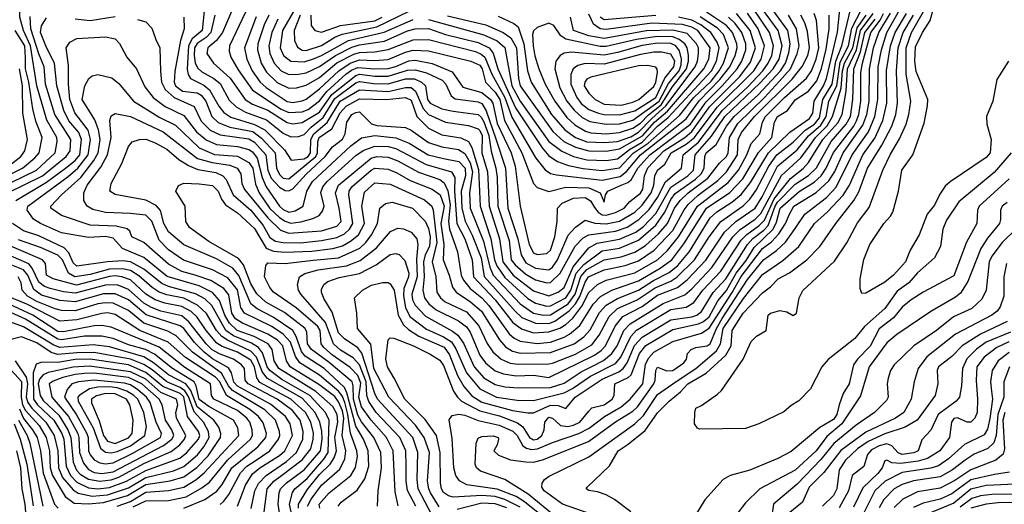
# Model space of a CAD drawing. Extents: x 501367 to 657802, y 482273 to 547541.
# Tile 621 of 656: x 600165 to 605320, y 536504 to 539042. Entities that reach past the tile are written whole.
import ezdxf

# ---------------------------------------------------------------- set-up
doc = ezdxf.new("R2010")
doc.units = 0

msp = doc.modelspace()

# ---------------------------------------------------------------- linework, layer by layer
at = {"layer": '0CON20XD'}
for points in [[(600055, 538158.5), (600254, 538255), (600350.8, 538345), (600361.3, 538405), (600359.2, 538425), (600306.7, 538516.7), (600254.5, 538695), (600222.2, 538905), (600185.3, 538985), (600165.4, 539055), (600167.9, 539185), (600156.7, 539286.7)], [(601312.6, 539175), (601227.3, 538975), (601196.5, 538933.5), (601150.7, 538895), (601144.6, 538865), (601180.6, 538815), (601266.5, 538736.5), (601346.1, 538625), (601385, 538599.8), (601465, 538568.3), (601565, 538503.3), (601595, 538497.6), (601645, 538503.4), (601735, 538558), (601799.7, 538650.3), (601925, 538750.7), (601945, 538756.4), (602025, 538746), (602095, 538746.5), (602195, 538777.2), (602235, 538780.1), (602295, 538763.6), (602376.8, 538725), (602396.7, 538705), (602424, 538644), (602445, 538627.6), (602565, 538611.4), (602585, 538602.4), (602607.9, 538565), (602658, 538418), (602708.6, 538265), (602721.2, 538055), (602773.8, 537895), (602790, 537810), (602815, 537769.7), (602865, 537740.6), (602935, 537732.8), (602954.3, 537745.7), (602981.7, 537785), (603036.1, 537913.9), (603075, 537955.9), (603125, 537992.9), (603176.2, 537976.2), (603235, 537973.5), (603305, 537987.9), (603386, 538034), (603425, 538071.2), (603471.4, 538135), (603484.9, 538175), (603491.2, 538225), (603505, 538253.4), (603543.6, 538286.4), (603576.7, 538345), (603655, 538389.6), (603699, 538425), (603816.6, 538583.4), (604009.4, 538775), (604047.3, 538835), (604064.7, 538904.7), (604031.4, 538995), (603975.4, 539075.4)], [(601024.6, 539055), (601025.9, 538995), (601007.7, 538932.3), (600978.4, 538771.6), (600974.5, 538715), (600981.5, 538695), (601018.5, 538668.5), (601095, 538659), (601115, 538647.3), (601140.1, 538615), (601171, 538535), (601203.8, 538503.8), (601265, 538479), (601385.8, 538455.8), (601432, 538422), (601503, 538345), (601509.1, 538265), (601525, 538231), (601545, 538213.1), (601575, 538209.4), (601715.1, 538325), (601725.3, 538345), (601726.8, 538405), (601732.9, 538425), (601799.2, 538470.8), (601844, 538555), (601875, 538590), (601945, 538627.8), (602085.5, 538624.5), (602185, 538635.4), (602215, 538620.8), (602243.8, 538535), (602305, 538473.6), (602375, 538439), (602475, 538423.4), (602514.9, 538404.9), (602532.9, 538372.9), (602568.2, 538258.2), (602575.4, 538065), (602632.4, 537895), (602650.4, 537785), (602662.6, 537752.7), (602705, 537692.6), (602825, 537582.7), (602865, 537556.9), (602925, 537541.8), (602945, 537542.9), (603025, 537586.1), (603050.9, 537625), (603079.5, 537715), (603119.1, 537760.9), (603215, 537831), (603305, 537845.6), (603405, 537887.7), (603495, 537965.8), (603542.7, 538035), (603575, 538100.5), (603597.7, 538132.3), (603703.1, 538206.9), (603732.2, 538235), (603749.5, 538265), (603751.9, 538325), (603760.1, 538345), (603810.8, 538389.1), (603865.6, 538485), (603905.5, 538534.5), (604030.6, 538649.4), (604148.3, 538775), (604174.5, 538815), (604192.3, 538867.7), (604198.4, 538915), (604186.1, 538985), (604065, 539154.8)], [(601132.5, 539105), (601119.9, 538985), (601069, 538941), (601048.5, 538905), (601043, 538783), (601048.1, 538755), (601060, 538735), (601129.5, 538699.5), (601159.6, 538675), (601208.8, 538588.8), (601235, 538555.7), (601271.5, 538531.5), (601395, 538493.4), (601449.2, 538465), (601551, 538361), (601586, 538306), (601655, 538313.9), (601675, 538326.5), (601687, 538345), (601689.5, 538415), (601705.4, 538444.6), (601775.9, 538504.1), (601842.8, 538615), (601945, 538675.4), (602095, 538666.3), (602185, 538686.9), (602215, 538686.3), (602237.8, 538667.8), (602277.1, 538577.1), (602305, 538544.8), (602395, 538506.2), (602515, 538488.8), (602565, 538471), (602575, 538462.2), (602586.8, 538435), (602584.9, 538344.9), (602614.6, 538245), (602622.4, 538065), (602677.7, 537895), (602695.1, 537775), (602749, 537705), (602855, 537621.7), (602935, 537595.5), (602985.3, 537615), (603015, 537640.5), (603062.2, 537747.8), (603145, 537847.8), (603188.9, 537871.1), (603305, 537892.8), (603390.6, 537929.4), (603430.5, 537959.5), (603495, 538027), (603575, 538165.7), (603663.4, 538225), (603693, 538255), (603701.3, 538335), (603787.8, 538432.2), (603857.3, 538535), (604040.7, 538709.3), (604110.1, 538785), (604140.8, 538835), (604157.2, 538905), (604135.9, 538985), (604004.9, 539165)], [(601643.9, 539166.1), (601541.3, 538985), (601528.5, 538895), (601546.6, 538855), (601585, 538825.2), (601655, 538820.6), (601702.8, 538837.2), (601745, 538853.9), (601887, 538933), (602072.9, 538977.1), (602225, 539042.4)], [(605341.2, 538825), (605280.5, 538729.5), (605259.7, 538615), (605226.5, 538535), (605227.8, 538495), (605251.1, 538415), (605246, 538345), (605225, 538321.2), (605036.7, 538193.3), (605010.4, 538169.6), (604981.7, 538128.3), (604955, 538070.8), (604915.7, 538024.3), (604874.7, 537915.3), (604826.4, 537835), (604802, 537775), (604740.5, 537705), (604695, 537668.5), (604595, 537610), (604575, 537608.8), (604565.8, 537635), (604565.7, 537685), (604585, 537786.2), (604616.7, 537865), (604688.5, 537975), (604725, 538012.9), (604737.3, 538035), (604766.5, 538143.5), (604783.2, 538255), (604841.2, 538335), (604899.9, 538500.1), (604918.7, 538591.3), (604919.7, 538625), (604859.4, 538770.6), (604851.2, 538825), (604855, 538900), (604891.6, 538975), (604932.7, 539037.3), (604958.4, 539131.6)], [(601672.4, 536495), (601691.1, 536531.1), (601745, 536605.5), (601841.7, 536688.3), (601867.1, 536742.8), (601872.6, 536785), (601853.7, 536865), (601862.6, 536955), (601855, 536993.9), (601835, 537041.2), (601815, 537068.5), (601731.2, 537131.2), (601581.6, 537225), (601561.7, 537255), (601543.5, 537333.5), (601515, 537363.2), (601465, 537395.8), (601332.5, 537452.5), (601295, 537475.4), (601275.6, 537505), (601260.5, 537600.5), (601234.7, 537634.7), (601165.9, 537675.9), (601083.8, 537703.8), (601014, 537724), (600945, 537762), (600815, 537876.2), (600752, 537905), (600742.5, 537935), (600727.3, 537947.3), (600670.2, 537960.2), (600535, 537965.5), (600385, 538017.4), (600327.7, 538055), (600328.5, 538065), (600385, 538125.3), (600485, 538216.6), (600554.1, 538305), (600575.6, 538345), (600586.7, 538415), (600578.6, 538465), (600558, 538518), (600493.3, 538625), (600505.9, 538695), (600526.7, 538733.3), (600545, 538747.9), (600575, 538754.6), (600647.3, 538737.3), (600685, 538707.1), (600762, 538615), (600899.8, 538529.8), (600980.3, 538490.3), (601105, 538371.2), (601185, 538335.9), (601305, 538328.1), (601364.7, 538294.7), (601385.9, 538265), (601400.6, 538180.6), (601418.5, 538135), (601475, 538053.9), (601525, 538006.5), (601555, 537986.5), (601585, 537976.6), (601636.5, 537983.5), (601699.8, 538000.2), (601733.3, 538016.7), (601751.4, 538038.6), (601759.3, 538065), (601742.5, 538137.5), (601753, 538167), (601774.8, 538195), (601925, 538330.6), (601963.2, 538356.8), (602025, 538379.9), (602095, 538377.5), (602135, 538367.1), (602293.5, 538283.5), (602426.1, 538246.1), (602442.7, 538215), (602441.7, 538145), (602454, 537975), (602495.6, 537895), (602534, 537785), (602541.8, 537695), (602654.9, 537574.9), (602746.9, 537456.9), (602793, 537423), (602855, 537403), (602935, 537406.9), (602992.7, 537427.3), (603025, 537445.8), (603060.7, 537479.3), (603108.4, 537541.6), (603145.7, 537614.3), (603189.7, 537655), (603235, 537678.1), (603385, 537717.1), (603504.4, 537785), (603556.5, 537833.5), (603614.9, 537905), (603713.2, 538065), (603875, 538189.2), (603928.3, 538255), (603971.9, 538335), (603995.4, 538394.6), (604039.7, 538445), (604053.9, 538505), (604070.6, 538535), (604169.7, 538635), (604283.9, 538736.1), (604310.4, 538775), (604334.6, 538835.5), (604348.2, 538895), (604337.1, 539037.1), (604324.8, 539075)], [(602037.9, 536495), (602042, 536575), (602059.3, 536695), (602055.9, 536775), (602019.1, 536855), (601955, 536935.5), (601935, 536971.2), (601912.2, 537055), (601911, 537125), (601905.4, 537145), (601785, 537247.6), (601692.9, 537315), (601672.6, 537345), (601669.3, 537405), (601660.6, 537425), (601551.5, 537508.5), (601453.2, 537563.2), (601407.1, 537607.1), (601375, 537659.1), (601337.7, 537757.7), (601311.7, 537791.7), (601155, 537880.3), (601054.5, 537954.5), (601034.7, 537985), (601032.3, 538065), (600983.3, 538145), (600996.2, 538173.8), (601024.7, 538185.3), (601105, 538182.9), (601175, 538173.1), (601204.7, 538145), (601222.3, 538102.3), (601242.5, 538072.5), (601305, 538030.8), (601395, 537948.8), (601455, 537845.2), (601495, 537830.7), (601554.2, 537824.2), (601695, 537829.8), (601805, 537843.5), (601855, 537858.6), (601898.1, 537881.9), (601938.9, 537915), (601970.8, 537975), (601957.1, 538065), (601970.9, 538139.1), (602025, 538187.4), (602105, 538181.5), (602285, 538099.4), (602323.2, 538065), (602330.3, 538045), (602348.5, 537875), (602324.9, 537775), (602343.6, 537695), (602349.1, 537615), (602369, 537585), (602392.8, 537565), (602505, 537512.1), (602569.1, 537439.1), (602613.1, 537346.9), (602642.4, 537302.4), (602686, 537265), (602733.9, 537243.9), (602775, 537238.1), (602935, 537239.4), (602955, 537244.2), (603075, 537291.1), (603160.2, 537339.8), (603199.7, 537390.3), (603251.7, 537488.3), (603295, 537530.3), (603397.5, 537575), (603491.9, 537638.1), (603575, 537672.9), (603606, 537694), (603697.6, 537785), (603774.3, 537905), (603836.3, 537985), (603952.8, 538067.2), (603988, 538102), (604021.2, 538148.8), (604086.5, 538275), (604128.8, 538335), (604215, 538399.9), (604277.2, 538462.8), (604325.6, 538495), (604351.8, 538528.2), (604369.6, 538625), (604418.4, 538705), (604437.8, 538825), (604470.1, 538905), (604515.7, 539095)], [(601187.6, 539065), (601166.2, 538975), (601141.4, 538948.6), (601095, 538917.9), (601080.8, 538895), (601078.3, 538855), (601084.3, 538814.3), (601097.5, 538787.6), (601119.5, 538769.5), (601182.1, 538735), (601215, 538708.1), (601261.4, 538621.4), (601299.5, 538585), (601348, 538558), (601457.6, 538517.6), (601545, 538447.3), (601585, 538428), (601625, 538429.6), (601655, 538441.3), (601690.7, 538479.3), (601755, 538529.2), (601815, 538629), (601925, 538711.4), (601945, 538718.8), (602018.2, 538708.2), (602095, 538706.5), (602185, 538731.9), (602232.6, 538732.6), (602269.2, 538715), (602290.4, 538695), (602299.8, 538625), (602314.8, 538605), (602375, 538574.5), (602435, 538563), (602565, 538545.2), (602581.4, 538531.4), (602595, 538506.8), (602620.6, 538435), (602632.9, 538352.9), (602658.8, 538265), (602665.1, 538215.1), (602668, 538065), (602727.3, 537885), (602739.1, 537785), (602758.5, 537758.5), (602815, 537709.6), (602865, 537679.7), (602925, 537664.1), (602945, 537665.6), (602994.9, 537715.1), (603073, 537857), (603115, 537900), (603145, 537915.8), (603285, 537935.1), (603345, 537955.4), (603406.6, 537995), (603461, 538049), (603505, 538111.2), (603546.2, 538193.8), (603629.6, 538265), (603638.4, 538335), (603718.9, 538401.1), (603843.3, 538566.7), (603975, 538688.8), (604056.5, 538775), (604084.2, 538815), (604102.3, 538855), (604111.8, 538905), (604090.9, 538975), (604004.2, 539104.2)], [(601350, 539085), (601264.3, 538905), (601262.2, 538877.8), (601271.1, 538845), (601308.8, 538778.8), (601383.7, 538673.7), (601535, 538574.1), (601575, 538556.4), (601645, 538559.5), (601675, 538571.2), (601735, 538618), (601774.1, 538665.9), (601872.9, 538757.1), (601901.9, 538778.1), (601935, 538791.9), (602025, 538784.7), (602095, 538787.1), (602135, 538797.7), (602202.7, 538827.3), (602235, 538831), (602325, 538812.7), (602429.1, 538769.1), (602485, 538688), (602585, 538661.2), (602630.2, 538625), (602642.8, 538605), (602665, 538498.1), (602737.6, 538345), (602758.6, 538275), (602786.2, 538065), (602832.4, 537865), (602855, 537820.6), (602875, 537811.9), (602925, 537818), (602945, 537835.3), (602966.8, 537905), (602979.2, 537985), (602981.2, 538055), (603005, 538081.7), (603065, 538107.7), (603125, 538110.6), (603154.1, 538094.1), (603175, 538058.4), (603193.5, 538033.5), (603215, 538019.5), (603235, 538018.9), (603285, 538031.6), (603329.8, 538055), (603359.9, 538090.1), (603415, 538132.9), (603427.9, 538155), (603436.7, 538225), (603453.5, 538266.5), (603537.1, 538355), (603647, 538425), (603685, 538457), (603776.5, 538585), (603934.9, 538745.1), (603990.9, 538819.1), (604017.5, 538895), (603990.1, 538985), (603917.4, 539075)], [(601470, 539065), (601445.5, 539014.5), (601412.4, 538915), (601410.2, 538885), (601428.9, 538815), (601457, 538767), (601514, 538714), (601575, 538683.3), (601615, 538685.2), (601665, 538699.3), (601735, 538738.5), (601825, 538815.6), (601915, 538862.2), (601945, 538871), (602025, 538873), (602094.3, 538885.7), (602225, 538937.1), (602305, 538938.3), (602551.2, 538875), (602582.1, 538862.1), (602599.7, 538845), (602637.3, 538757.3), (602706, 538635), (602742, 538532), (602866.8, 538316.8), (602916, 538256), (602945, 538237), (602975, 538228.9), (603215, 538201.6), (603308.7, 538221.3), (603342.8, 538247.2), (603414.6, 538335), (603655, 538522.8), (603722.2, 538617.8), (603831.6, 538728.4), (603882.4, 538795), (603911.9, 538855), (603922.2, 538895), (603919.7, 538915), (603897.9, 538975), (603865, 539012.2), (603761.4, 539081.4)], [(602147.1, 536497.1), (602130.3, 536569.7), (602120.2, 536785), (602086.6, 536855), (602004.6, 536945), (601954.2, 537015), (601940.7, 537065), (601951.6, 537138.5), (601935, 537179.7), (601895, 537220.2), (601803.2, 537285), (601757.6, 537325), (601744.2, 537345), (601739.2, 537415), (601726.8, 537435), (601613.7, 537533.7), (601494.7, 537615), (601475, 537638.9), (601446.5, 537695), (601454.6, 537755.4), (601465, 537768.1), (601554.7, 537764.7), (601702, 537782), (601834.9, 537795.1), (601945.7, 537845), (601977.5, 537875), (602007.2, 537915), (602038.4, 537975), (602050.5, 538055), (602079.8, 538080.2), (602115, 538086.2), (602221.2, 538055), (602287.5, 537987.5), (602305, 537948.5), (602314.5, 537905), (602311, 537855), (602288.7, 537811.3), (602279, 537775), (602283, 537695), (602275.9, 537625), (602284.5, 537585), (602307.4, 537555), (602345, 537522.3), (602463.3, 537465), (602504.3, 537434.3), (602523.5, 537405), (602575, 537285.3), (602603.4, 537245), (602655, 537202.6), (602697.6, 537187.6), (602765, 537178), (602855, 537180.3), (602935, 537168.6), (603174.3, 537285.7), (603209.8, 537310.2), (603232.7, 537335), (603282.6, 537437.4), (603322.7, 537487.3), (603425, 537541), (603505, 537598.9), (603609.9, 537640.1), (603659.9, 537680.1), (603757, 537783), (603855, 537930), (603915.2, 537985), (604015.4, 538055), (604052.8, 538115), (604133.1, 538275), (604235, 538360.9), (604295, 538434.4), (604360.2, 538489.8), (604386.7, 538535), (604401.5, 538615), (604442.9, 538695), (604460.5, 538819.5), (604505, 538904.4), (604522.3, 538997.7), (604572, 539095)], [(601633.4, 539065), (601602.1, 538985), (601603.6, 538933.6), (601619, 538899), (601645, 538882.6), (601665, 538880.3), (601745, 538907.7), (601815, 538950.4), (601853.7, 538966.3), (602034.6, 539004.6), (602205, 539086.9)], [(602325.4, 536445.4), (602251.2, 536585), (602245.7, 536635), (602250, 536775), (602223, 536855), (602039.2, 537055), (602024.6, 537085), (601956.5, 537296.5), (601935, 537323.2), (601865, 537370.2), (601835, 537402.9), (601800.9, 537510.9), (601757.1, 537582.9), (601744.7, 537615), (601745, 537630), (601757.5, 537655), (601778.1, 537671.9), (601837.4, 537692.6), (601945, 537712.7), (602030.8, 537759.2), (602105, 537812.7), (602135, 537817.9), (602152.4, 537812.4), (602181.9, 537781.9), (602202.2, 537715), (602201.2, 537695), (602177.3, 537635), (602174.3, 537595.7), (602184.7, 537534.7), (602207.4, 537487.4), (602295, 537421.8), (602385, 537382.2), (602425.2, 537355), (602449.2, 537319.3), (602505, 537192.4), (602575, 537108.3), (602661.5, 537065), (602769, 537049), (602855, 537047.4), (603015, 537089), (603059.2, 537110.9), (603153, 537175), (603285, 537242), (603312.6, 537275), (603365, 537384), (603395, 537416), (603575, 537524.1), (603655, 537537.2), (603695, 537561), (603742.3, 537625), (603836.5, 537725), (603942.7, 537887.3), (603972.2, 537917.8), (604036.4, 537963.6), (604065, 537992.6), (604115.5, 538104.5), (604200.1, 538209.9), (604266.6, 538263.4), (604295.4, 538294.6), (604370.2, 538415), (604447.8, 538502.2), (604471.8, 538545), (604492.8, 538667.2), (604498.8, 538785), (604546.4, 538883.6), (604567.7, 538985), (604632.7, 539075)], [(602785, 536489), (602705, 536530.3), (602655, 536545.5), (602585, 536550.6), (602435, 536542.2), (602409.5, 536549.5), (602385, 536566.6), (602373.8, 536585), (602367.9, 536615), (602366.6, 536775), (602347.8, 536865), (602288.7, 536948.7), (602181.9, 537055), (602125.8, 537165), (602090.7, 537225), (602082.6, 537265), (602094.7, 537365.3), (602105, 537375.5), (602125, 537375.3), (602227.1, 537335), (602315, 537291.3), (602365, 537258.6), (602385, 537231.8), (602436.5, 537096.5), (602457, 537065), (602479.2, 537045), (602574.4, 536994.4), (602677.6, 536967.6), (602771.6, 536931.6), (602799.6, 536909.6), (602834.5, 536855), (602855, 536842.2), (602875, 536845.5), (602899.8, 536865), (602911.1, 536895), (602914.3, 536935), (602935, 536961.6), (602955, 536955.3), (602996.7, 536916.7), (603035, 536911.4), (603065, 536918.1), (603098.1, 536935), (603145, 536992.2), (603161, 537009), (603225, 537025.9), (603266.5, 537055), (603276.9, 537075), (603280.8, 537135), (603351, 537169), (603366.9, 537183.1), (603410.9, 537295), (603444.2, 537335.8), (603585, 537419.9), (603719.7, 537450.3), (603745, 537461.7), (603775, 537486.1), (603820.2, 537569.8), (603865.4, 537624.6), (603916.2, 537715), (603968.9, 537781.1), (604010.6, 537849.4), (604109.2, 537945), (604127.8, 537982.2), (604146.2, 538055), (604246.7, 538143.3), (604325, 538190.7), (604361.9, 538225), (604387.8, 538265), (604425, 538346), (604531.9, 538485), (604547.1, 538512.9), (604558.3, 538545), (604568.4, 538615), (604569.4, 538765), (604577.9, 538815), (604621.3, 538975), (604670.7, 539039.3), (604687.8, 539075)], [(602879.1, 536459.1), (602808, 536518), (602764.9, 536544.9), (602665, 536584.2), (602505.9, 536605.9), (602467.6, 536627.6), (602449, 536655), (602439, 536695), (602429, 536849), (602413.8, 536946.2), (602430, 536970), (602465, 536976.2), (602495, 536970.6), (602565, 536942.5), (602675, 536918.7), (602747.4, 536887.4), (602770.5, 536865), (602800.1, 536810.1), (602818.2, 536798.2), (602845, 536791.5), (602875.9, 536794.1), (602955, 536828.1), (603091.8, 536875), (603146.1, 536903.9), (603227.2, 536965), (603313.8, 537015), (603361.9, 537055), (603428.4, 537135), (603442, 537238), (603458.8, 537271.2), (603485, 537300.3), (603585, 537357), (603735, 537400.9), (603775, 537427.3), (603895.9, 537614.1), (603942.1, 537697.9), (604055, 537843.9), (604100.7, 537879.3), (604139.2, 537920.9), (604174.2, 537975), (604195, 538024.6), (604218.3, 538065), (604335, 538136.8), (604401.3, 538198.7), (604432.1, 538247.9), (604476.4, 538345), (604579.6, 538490.4), (604599.6, 538545), (604612.2, 538615), (604614.2, 538785), (604634.7, 538895), (604663.2, 538975), (604723.9, 539076.1)], [(602955, 536453), (602827.2, 536557.2), (602704.6, 536634.6), (602578.3, 536678.3), (602557.5, 536695), (602549.5, 536715), (602554.4, 536825), (602565, 536850), (602585, 536859.6), (602645, 536862.5), (602669.5, 536855), (602672.5, 536845), (602665, 536816.7), (602648, 536785), (602671.5, 536761.5), (602735, 536736.7), (602815, 536726.2), (602855, 536725.9), (602902.5, 536737.5), (603143.8, 536833.8), (603285, 536935.5), (603375, 536991.6), (603400.4, 537015), (603485.2, 537135), (603492.5, 537155), (603496.1, 537205), (603505, 537222.5), (603553.8, 537203.8), (603585, 537204.4), (603643.1, 537245), (603656.6, 537265), (603661.2, 537295), (603680, 537315), (603705, 537326.3), (603765, 537334.8), (603780.6, 537345), (603812.8, 537425), (603842.4, 537477.6), (603975, 537682.2), (604059.3, 537785), (604127, 537833), (604175, 537877.4), (604225, 537948), (604275, 538023.6), (604388.8, 538111.2), (604440.3, 538165), (604523.8, 538335), (604609.4, 538455), (604641.6, 538535), (604657.9, 538625), (604659.3, 538795), (604676.7, 538885), (604705.5, 538975), (604773.4, 539095)], [(603191.5, 536441.5), (603007.1, 536505), (602910.3, 536575), (602899.6, 536595), (602900.4, 536615), (602913.5, 536635), (602937.9, 536652.1), (603145, 536753.7), (603385, 536926.3), (603430.6, 536969.4), (603505, 537078.8), (603602.8, 537147.2), (603706, 537215), (603812.5, 537307.5), (603833.6, 537345), (603848.1, 537425), (603955, 537582.3), (604055, 537707.8), (604160.5, 537780.5), (604244.2, 537855), (604326.8, 537975), (604394.9, 538035.1), (604476.9, 538123.1), (604509.4, 538175), (604578.6, 538335), (604641.9, 538421.9), (604684.6, 538515), (604705.1, 538605), (604703.3, 538776.7), (604724.9, 538904.9), (604748.9, 538975), (604807.2, 539075)], [(603235, 538354), (603305, 538365.3), (603426.5, 538433.5), (603488.8, 538505), (603556.1, 538563.9), (603746.9, 538785), (603772.6, 538835), (603779.9, 538895), (603715.9, 538985), (603685, 539003.1), (603635, 539017.2), (603475, 539024.5), (603235, 538990.5), (603205, 538993.7), (603169.1, 539019.1), (603145, 539071.6)], [(603151.6, 537418.4), (603200.7, 537509.3), (603235, 537547.4), (603295, 537582.6), (603405, 537626.3), (603483.7, 537676.3), (603565, 537717.8), (603610.6, 537755), (603671.6, 537828.4), (603781, 538005), (603815, 538036.2), (603893.7, 538086.3), (603943.1, 538126.9), (603991, 538189), (604085, 538345.4), (604197.4, 538452.6), (604300.8, 538525), (604317.1, 538552.9), (604323.8, 538615), (604373.1, 538695), (604388.7, 538735), (604446.1, 538976.1), (604459.6, 539095)], [(605355.4, 538345), (605267.7, 538242.3), (605082.2, 538087.8), (605017.8, 537992.2), (604998.5, 537945), (604986.2, 537855), (604955, 537795.6), (604865, 537716), (604819.5, 537665), (604759.4, 537620.6), (604695, 537530.6), (604588.6, 537435), (604538, 537372), (604397.1, 537262.9), (604365.6, 537224.4), (604305, 537110), (604244.5, 537045.5), (604205, 537022.5), (604165, 536989.2), (604035, 536926), (603965, 536901.2), (603725, 536897.5), (603713, 536903), (603697.5, 536925), (603700, 536985), (603705, 537007.5), (603735, 537022.5), (603819.3, 537080.7), (603839.3, 537100.7), (603953.6, 537265), (603995, 537356.7), (604022.5, 537385), (604073.8, 537415), (604084, 537495), (604096.2, 537505), (604145, 537519.5), (604182.1, 537512.1), (604215, 537492.9), (604232.5, 537505), (604246.2, 537585), (604265.2, 537624.8), (604431.7, 537778.3), (604495.6, 537874.4), (604551.1, 537978.9), (604611.9, 538058.1), (604683.3, 538255), (604725, 538338.5), (604771.2, 538418.8), (604805.4, 538494.6), (604820.5, 538545), (604830.6, 538615), (604806.9, 538756.9), (604806.7, 538895), (604834.5, 538975.5), (604903.3, 539096.7)], [(600104.2, 538135), (600285.2, 538225), (600408.1, 538325), (600429, 538355), (600432.7, 538415), (600350.1, 538545), (600300.7, 538705), (600292.9, 538795), (600265, 538863.4), (600224.5, 538995), (600220.4, 539059.6)], [(600145, 538095.8), (600305, 538190.5), (600404.6, 538265.4), (600455, 538305.1), (600480.3, 538335), (600489.4, 538415), (600475, 538451.3), (600423.2, 538513.2), (600396.1, 538566.1), (600360.3, 538695), (600347.9, 538815), (600305, 538896.9), (600273.8, 538975), (600280.1, 539009.9), (600305, 539051.5)], [(601625.6, 536485), (601625.3, 536505), (601670.6, 536579.4), (601735, 536661.4), (601791.1, 536715), (601812.6, 536747.4), (601823.4, 536785), (601815.1, 536855.1), (601831, 536935), (601827.8, 536975), (601805, 537016.2), (601715.2, 537095), (601521.8, 537215), (601497.8, 537255), (601487.2, 537315), (601465.6, 537345), (601393, 537383), (601303.2, 537415), (601263.2, 537453.2), (601239.9, 537495), (601212.1, 537572), (601175, 537612.9), (601105, 537648.5), (600937.6, 537697.6), (600815, 537796.6), (600704.4, 537844.4), (600655, 537898.1), (600615, 537906.6), (600525, 537902.4), (600385, 537925.2), (600274.5, 537975), (600237.7, 537997.7), (600204.7, 538045), (600208.6, 538065), (600419.8, 538220.2), (600470, 538265), (600524.7, 538335), (600536.6, 538415), (600523.2, 538463.2), (600454.9, 538555), (600427.7, 538625), (600420.2, 538705), (600421.5, 538801.5), (600408.4, 538895), (600428.8, 538925), (600465, 538944.2), (600615, 538952.5), (600665, 538942.7), (600687.7, 538917.7), (600726, 538846), (600777.1, 538785), (600821, 538691), (600864.1, 538635), (600927.3, 538587.3), (601025, 538540.8), (601090.4, 538455), (601142.5, 538412.5), (601195, 538388.2), (601305, 538378.7), (601365, 538362.4), (601385, 538351), (601407.8, 538317.8), (601435.7, 538215), (601455, 538167.6), (601525.9, 538065), (601545, 538047.7), (601575, 538034.9), (601608.3, 538041.7), (601650, 538065), (601668, 538145), (601699.1, 538195), (601898.4, 538381.6), (601955, 538423.4), (602024.6, 538435.4), (602135, 538423.8), (602205, 538395.2), (602304, 538335), (602384.5, 538315.5), (602465, 538298.8), (602497.7, 538265), (602500, 538225), (602476.6, 538145), (602479.7, 538055), (602497.9, 537987.9), (602534.3, 537914.3), (602581, 537795), (602597.4, 537697.4), (602759, 537515), (602795, 537483.3), (602865, 537452.9), (602935, 537451), (602967.2, 537462.8), (603041.8, 537518.2), (603076, 537554), (603097.7, 537592.3), (603125, 537667), (603143.6, 537696.4), (603225, 537732.5), (603268.8, 537741.2), (603335, 537754.9), (603405, 537779.5), (603486.3, 537835), (603585, 537937.4), (603643.8, 538046.1), (603665.2, 538074.8), (603717.4, 538122.6), (603820, 538200), (603865, 538245.2), (603922.5, 538335), (603926.7, 538415), (603945, 538451.6), (604012.1, 538535), (604209.1, 538730.9), (604262.2, 538797.8), (604290.7, 538855), (604300.4, 538895), (604289.6, 538979.6), (604276, 539026), (604255.1, 539065.1)], [(600455, 539046.2), (600535, 539038.6), (600665, 539059.2)], [(600782.3, 539042.3), (600825, 539030.4), (600857.5, 538997.5), (600877.6, 538937.6), (600899.2, 538895), (600903.4, 538773.4), (600908.4, 538715), (600927.4, 538677.4), (600974, 538634), (601078.3, 538588.3), (601115, 538511.1), (601163.2, 538463.2), (601215, 538439.1), (601365, 538418.3), (601395, 538400.9), (601453.5, 538335), (601463.7, 538255), (601482.5, 538212.5), (601525, 538165.5), (601555, 538147.6), (601575, 538145.6), (601595, 538157.2), (601665, 538233.2), (601765.5, 538325), (601803, 538377), (601855, 538415.8), (601870.2, 538445), (601877.8, 538505), (601905.1, 538544.9), (601925, 538556.9), (601945, 538560.2), (602007, 538497), (602035, 538488.6), (602185, 538477.6), (602215, 538463), (602305, 538398.8), (602375.6, 538375.6), (602462.2, 538362.2), (602495, 538342), (602523.1, 538293.1), (602535.9, 538245), (602520.4, 538135), (602523.1, 538055), (602592.8, 537882.8), (602626.4, 537746.4), (602643.9, 537703.9), (602785.5, 537555), (602855, 537506.2), (602908, 537495), (602945, 537496), (603036, 537555), (603073.6, 537605), (603102.6, 537697.4), (603135, 537733.3), (603225, 537784.9), (603315, 537800.6), (603386.2, 537823.9), (603440.9, 537859.1), (603510.1, 537919.9), (603557.3, 537975), (603594.1, 538055), (603622.8, 538095), (603665.5, 538135), (603768.2, 538211.8), (603828.5, 538291.5), (603865, 538325.2), (603875.2, 538345.2), (603880.9, 538425), (603925, 538499), (604064.9, 538635.1), (604141, 538719), (604201.4, 538785), (604236.5, 538863.5), (604245.4, 538905), (604233, 538995), (604189.6, 539065)], [(601403.5, 539056.5), (601342.2, 538895), (601355, 538835.6), (601383.1, 538775), (601424, 538715), (601455, 538686.4), (601565, 538613.2), (601595, 538608.7), (601645, 538617.2), (601665, 538625.9), (601735, 538679.2), (601836.1, 538775), (601895.1, 538814.9), (601945, 538831.3), (602025, 538827.6), (602095, 538833.6), (602185, 538871.4), (602225, 538882.1), (602305, 538878.3), (602526.9, 538825), (602575, 538804.2), (602586, 538785), (602603.2, 538715), (602655, 538662.7), (602678.4, 538625), (602703.5, 538515), (602794, 538345), (602855, 538184.4), (602875, 538162.7), (602935, 538141.8), (603025.1, 538164.9), (603145, 538161.2), (603204.7, 538135), (603225, 538086.7), (603232.2, 538125), (603244.7, 538145), (603313.6, 538176.4), (603349.8, 538190.2), (603366.5, 538203.5), (603401.5, 538265), (603464.1, 538335), (603676.9, 538495), (603758.4, 538611.6), (603842.7, 538695), (603921.6, 538785), (603946.3, 538825), (603967, 538885), (603966.1, 538915), (603945.7, 538975.7), (603911.7, 539021.7), (603875.5, 539055.5)], [(601517, 539045), (601485.9, 538975), (601470.4, 538905), (601475.8, 538865), (601497.1, 538815), (601534.5, 538774.5), (601575, 538755.9), (601625, 538756.1), (601665, 538763.5), (601735, 538797.3), (601819.1, 538855), (601905, 538898), (601945, 538909.9), (602075, 538930.2), (602195, 538983), (602235, 538994.1), (602305, 538996.5), (602395, 538965.4), (602565, 538922.4), (602623.8, 538895), (602645, 538866.1), (602669, 538785), (602760.7, 538580.7), (602900.3, 538370.3), (602935, 538330), (602980.3, 538300.3), (603039, 538279), (603115, 538263.2), (603215, 538252.8), (603305, 538266.4), (603377.5, 538342.4), (603455.1, 538395), (603618.8, 538541.2), (603695.2, 538634.8), (603785, 538720.5), (603827.7, 538775), (603850.4, 538815), (603876.3, 538895), (603850, 538965), (603818.4, 538998.4), (603727.3, 539057.3)], [(602239.7, 536495), (602196.5, 536576.5), (602188.7, 536625), (602189.1, 536705), (602186.4, 536785), (602155.9, 536855), (602031.9, 536985), (601992.4, 537042.4), (601983.5, 537073.5), (601979.4, 537145), (601944.2, 537234.2), (601911.8, 537271.8), (601845, 537311.3), (601807.8, 537345), (601766.2, 537456.2), (601637.4, 537605), (601625.9, 537625), (601620.4, 537655), (601629.6, 537695), (601657.6, 537712.4), (601727.5, 537732.5), (601876.2, 537753.8), (601948.4, 537781.6), (602032.7, 537847.3), (602107.1, 537932.9), (602145, 537950), (602175, 537947.2), (602215, 537928.7), (602244.4, 537894.4), (602250.6, 537865), (602242.3, 537787.7), (602246.2, 537695), (602218.7, 537605), (602221.8, 537575), (602235, 537547.6), (602289.4, 537489.4), (602431.6, 537411.6), (602459.5, 537389.5), (602488.1, 537348.1), (602544.5, 537225), (602595, 537166.3), (602655, 537131.3), (602705, 537119.7), (602776.2, 537113.8), (602945, 537116.4), (603015, 537139.1), (603105, 537197.6), (603165, 537227.9), (603222.6, 537257.4), (603265.2, 537295), (603292.8, 537335), (603328.2, 537415), (603360.6, 537449.4), (603533.3, 537556.7), (603648, 537602), (603685, 537632.9), (603789.5, 537745), (603898.3, 537905), (603937, 537943), (604015, 537997.1), (604045, 538027.7), (604154, 538226), (604255, 538318.5), (604300.2, 538379.8), (604331.2, 538425), (604393.5, 538486.5), (604420.7, 538535), (604466.4, 538683.6), (604473.6, 538775), (604483.1, 538815), (604526.7, 538895), (604550.1, 538999.9), (604597.6, 539065)], [(601689.2, 539065), (601692.2, 539012.2), (601710, 538985), (601745, 538977.2), (601845, 539012.4), (602025, 539036.1), (602063.8, 539055)], [(602362.1, 536492.1), (602316.5, 536565), (602306.8, 536585), (602301, 536625), (602310.1, 536775), (602283, 536855), (602238.1, 536918.1), (602098.8, 537065), (602019.4, 537215), (602003.1, 537343.1), (601933.8, 537425), (601930.4, 537505), (601918.6, 537585), (601959.5, 537625), (602007.4, 537652.6), (602065, 537665.9), (602095, 537665.3), (602105, 537659.6), (602125.2, 537625), (602146.8, 537495), (602174.2, 537444.2), (602200.1, 537420.1), (602255.7, 537385.7), (602387.2, 537327.2), (602415, 537286.8), (602458.2, 537178.2), (602491.1, 537121.1), (602533.3, 537073.3), (602585, 537039.9), (602745, 536995.4), (602825, 536982.6), (602855, 536983.3), (602945, 537024.1), (602985, 537021.2), (603025, 537005.6), (603074.3, 537065), (603215, 537159.9), (603301.2, 537198.8), (603325, 537215.5), (603345.4, 537244.6), (603383.8, 537336.2), (603425, 537379.7), (603575, 537470.4), (603685, 537485.6), (603710.8, 537495), (603735, 537513.6), (603796.6, 537613.4), (603863, 537685), (603976.3, 537865), (604003.6, 537896.4), (604060.5, 537939.5), (604083.6, 537965), (604119.6, 538065), (604133.4, 538086.6), (604225, 538180), (604294.6, 538225.4), (604336.2, 538266.2), (604413.3, 538405), (604492.2, 538495), (604514, 538535), (604527.3, 538625), (604531.8, 538785), (604567, 538873), (604589.4, 538975), (604644.5, 539045)], [(602305, 539043.9), (602595, 538962.6), (602665, 538931.3), (602705, 538897.1), (602741.3, 538695), (602785, 538615.6), (602935.2, 538405), (603003.1, 538353.1), (603065, 538325.4), (603135, 538308.4), (603235, 538304.6)], [(602405, 539062.1), (602605, 539015.7), (602695.8, 538975.8), (602736.7, 538946.7), (602765.5, 538895.5), (602776.7, 538735), (602786.1, 538695), (602956.5, 538456.5), (603014.2, 538404.2), (603075, 538374.1), (603145, 538354.6), (603235, 538354)], [(602669.9, 539059.9), (602752.4, 539022.4), (602774.2, 539004.2), (602805.1, 538915.1), (602824.3, 538774.3), (602842.4, 538715), (602950.3, 538545), (603019.6, 538465), (603075.3, 538425), (603135, 538403), (603225, 538398.2)], [(603235, 538444.4), (603305, 538450.9), (603375, 538473.6), (603415, 538500), (603456.9, 538543.1), (603524.4, 538595.6), (603581.7, 538688.3), (603656.2, 538785), (603666.6, 538825), (603666.8, 538856.8), (603660.5, 538895), (603647.8, 538915), (603618.3, 538938.3), (603585, 538951.6), (603505, 538953.7), (603395, 538939), (603235, 538902.2), (603205, 538902.1), (603025, 538940.8), (602998.3, 538958.3), (602961.4, 539011.4), (602935, 539024.4), (602875, 539000.6), (602855, 538984.5), (602850.7, 538965), (602854.1, 538905), (602862.6, 538852.6), (602883.1, 538785), (602917, 538705), (602967.1, 538615), (603029.9, 538529.9), (603071.7, 538491.7), (603128, 538458), (603155, 538450.4), (603235, 538444.4)], [(603225, 538398.2), (603295, 538404.5), (603365, 538429.4), (603405, 538452.5), (603474, 538525), (603548.9, 538591.1), (603701.1, 538795), (603714, 538825), (603719.5, 538865), (603718.5, 538895), (603708.4, 538915), (603660.1, 538970.1), (603585, 538987.7), (603446.1, 538983.9), (603225, 538944), (603145, 538956.9), (603064.7, 538985), (603048.5, 539055)], [(603365.3, 536465.3), (603278.8, 536528.8), (603235, 536553.3), (603189.8, 536569.8), (603145, 536576), (603131.2, 536585), (603136.2, 536595), (603253.6, 536706.4), (603299.1, 536785), (603351.3, 536818.7), (603439.1, 536890.9), (603505, 536983.1), (603565.8, 537045), (603625, 537093.1), (603662.7, 537135), (603758.4, 537191.6), (603861.7, 537285), (603890.7, 537335), (603895.3, 537415.3), (603952.6, 537505), (604055, 537612.5), (604096.2, 537643.8), (604136.2, 537685), (604195, 537717.1), (604285.5, 537784.5), (604354.7, 537855), (604437.8, 537975), (604532.7, 538095), (604558.5, 538141.5), (604603.2, 538265), (604678.2, 538385), (604730.5, 538485), (604752.7, 538545), (604761, 538605), (604754.9, 538775), (604763.7, 538895), (604791.3, 538975), (604844.1, 539065)], [(603495, 539063.7), (603225, 539041.8), (603205, 539056)], [(603235, 538304.6), (603295, 538314.1), (603358.5, 538361.5), (603425, 538400.8), (603505, 538483.7), (603559.5, 538530.5), (603786.5, 538773.5), (603813.1, 538825), (603828, 538895), (603817.2, 538925), (603782.8, 538975), (603731.8, 539015), (603685, 539040), (603615, 539055.3)], [(603642.4, 537867.6), (603761.2, 538055), (603883.6, 538136.4), (603950.8, 538209.2), (604032.8, 538347.2), (604102.7, 538425), (604116.8, 538505), (604133.4, 538535), (604184.2, 538565.8), (604225, 538622.8), (604295, 538668.5), (604338.2, 538721.8), (604362.8, 538787.2), (604387, 538887), (604402.4, 538995), (604403.7, 539065)], [(600018.5, 538185), (600180.7, 538265), (600245, 538317.9), (600267.6, 538345), (600282.6, 538425), (600250.6, 538510.6), (600235.1, 538575.1), (600213.4, 538715), (600196.2, 538785), (600195, 538842), (600191.6, 538905), (600141.6, 538985)], [(603235, 538494.9), (603305, 538497), (603375, 538516.2), (603513.6, 538615), (603562.1, 538707.9), (603617.8, 538775), (603629, 538805), (603630.9, 538835), (603619.5, 538879.5), (603600.3, 538905), (603575, 538917.5), (603505, 538918.9), (603425, 538907.7), (603295, 538870), (603225, 538856.5), (603055, 538872.3), (603015, 538866.2), (602994.6, 538855), (602972.2, 538825), (602967.5, 538785), (602993.3, 538685), (603030.2, 538615), (603067.5, 538567.5), (603109.9, 538529.9), (603149.6, 538509.6), (603235, 538494.9)], [(603305, 538543.7), (603385, 538564.9), (603495, 538634.6), (603543.6, 538736.4), (603590.3, 538795), (603594.4, 538825), (603575, 538861), (603525, 538871.6), (603485, 538871.7), (603415, 538860.1), (603225, 538809.1), (603125, 538813.2), (603087.6, 538802.4), (603062.2, 538785), (603050.7, 538755), (603050.7, 538705), (603082.5, 538635), (603105, 538603.3), (603145, 538571.6), (603195, 538552.6), (603225, 538545.9), (603305, 538543.7)], [(600122, 538288), (600171, 538325), (600192.4, 538355), (600207.1, 538415), (600182, 538552), (600180.2, 538695), (600164.1, 538785)], [(603315, 538593.8), (603375, 538609.6), (603406.8, 538625), (603485, 538692.7), (603495, 538714.4), (603503.8, 538765), (603503.1, 538783.1), (603495, 538793.1), (603452.3, 538802.3), (603405, 538800.7), (603155, 538741.9), (603135, 538730.7), (603123.9, 538715), (603121.2, 538695), (603145, 538657.5), (603177.3, 538625), (603225, 538600), (603315, 538593.8)], [(601735.9, 536485), (601733.5, 536505), (601785.4, 536564.6), (601899.3, 536655), (601923.2, 536696.8), (601933.6, 536755), (601931.1, 536785), (601897.4, 536877.4), (601883.8, 536975), (601867.2, 537037.2), (601855, 537069.5), (601835.7, 537095.7), (601735, 537180.1), (601632.9, 537245), (601609.3, 537279.3), (601583.2, 537353.2), (601545.2, 537395.2), (601485, 537435.9), (601341.9, 537505), (601322.8, 537535), (601305, 537627.5), (601255, 537690.7), (601175, 537732.7), (601023.7, 537783.7), (600945, 537836.8), (600895, 537887.5), (600857.2, 537987.2), (600825, 538018.8), (600745, 538028), (600615, 538031.9), (600548.7, 538048.7), (600518.2, 538065), (600501.8, 538095), (600500.4, 538135), (600518.3, 538175), (600590.2, 538269.8), (600624.3, 538335), (600644.2, 538425), (600637.1, 538515), (600645, 538539.4), (600665, 538550.4), (600745, 538535.2), (600916.6, 538455), (601096, 538316), (601173.5, 538293.5), (601265, 538280), (601304.1, 538265), (601323.1, 538235), (601329, 538185), (601342.3, 538152.3), (601464.3, 538005), (601530.7, 537940.7), (601575, 537924.4), (601745, 537936.9), (601825, 537960.7), (601847.6, 537985), (601838.7, 538055), (601818.3, 538135), (601834.4, 538175), (602005, 538317.2), (602035, 538325.4), (602095, 538321.5), (602145, 538303.2), (602253.1, 538243.1), (602365, 538204.8), (602387.8, 538187.8), (602406.6, 538146.6), (602419.9, 538075), (602411, 537985), (602415.3, 537945.3), (602457, 537827), (602475.8, 537705), (602488, 537678), (602523.2, 537635), (602584.1, 537585), (602621.2, 537545), (602727.7, 537397.7), (602754.4, 537374.4), (602785, 537359.4), (602875, 537347.1), (602945, 537353.8), (603015, 537379), (603044.1, 537395.9), (603098.5, 537441.5), (603168.3, 537551.7), (603206.9, 537593.1), (603264.9, 537625.1), (603405, 537674.6), (603518.3, 537741.7), (603579.4, 537785), (603642.4, 537867.6)], [(601832.5, 536495), (601849.2, 536515), (601931.6, 536578.4), (601972.5, 536637.5), (601993.2, 536705), (601989.1, 536785), (601965.2, 536845), (601925, 536913.3), (601878.6, 537088.6), (601866.1, 537116.1), (601759.2, 537215), (601659.5, 537279.5), (601641.1, 537305), (601613.7, 537383.7), (601595.5, 537415), (601492.1, 537485), (601408.2, 537528.2), (601375.9, 537555), (601312.1, 537702.1), (601280.9, 537740.9), (601195, 537789.2), (601025, 537862.6), (600945, 537932.1), (600920.7, 537975), (600902.5, 538042.5), (600879.8, 538069.8), (600825, 538097.9), (600665, 538126.2), (600636.9, 538145), (600643.6, 538185), (600700.6, 538289.4), (600735, 538378.6), (600755, 538403.3), (600793.3, 538415), (600825, 538416.7), (600875, 538397.8), (600935, 538364.8), (600999.4, 538309.4), (601048.5, 538278.5), (601097.8, 538257.8), (601192, 538242), (601228.1, 538225), (601245.6, 538205), (601283.8, 538125), (601375, 538044), (601439.9, 537965), (601475, 537902.4), (601505, 537882.9), (601545.6, 537875.6), (601635, 537874.1), (601745, 537885.1), (601825, 537902.4), (601865, 537921.3), (601892, 537945), (601910.1, 537975), (601888.2, 538125), (601891, 538145), (601905, 538166.6), (602005, 538253.8), (602025, 538264.5), (602095, 538259.5), (602139.8, 538239.8), (602210.2, 538200.2), (602325.1, 538155.1), (602366, 538125), (602387.7, 538065), (602370.8, 537975), (602385.6, 537865), (602382.6, 537785), (602414.2, 537705), (602431.4, 537641.4), (602450.8, 537615), (602525, 537564.8), (602583.4, 537515), (602676.7, 537365), (602709.2, 537329.3), (602745, 537306.2), (602785, 537295.2), (602945, 537298.9), (603067.5, 537345), (603118.8, 537381.2), (603151.6, 537418.4)], [(605345, 538209.1), (605187.8, 538065), (605180.3, 538045), (605175.9, 537975), (605122.1, 537877.9), (605055, 537701.2), (604895, 537615.9), (604832.7, 537575), (604785, 537536), (604739.1, 537480.9), (604665, 537423.8), (604617.1, 537332.9), (604550.8, 537265), (604530.2, 537235), (604507.2, 537135), (604476, 537084), (604455.8, 537025), (604442.5, 536975), (604425, 536948.7), (604353.5, 536906.5), (604205, 536780.8), (604135, 536744.7), (603987.2, 536682.8), (603884.6, 536655.4), (603847.5, 536635), (603752.4, 536527.6), (603690, 536425)], [(605335, 538085.3), (605308.7, 538065), (605300.9, 538045), (605300.6, 537995), (605294.7, 537975), (605232.1, 537897.9), (605196.8, 537843.2), (605129.7, 537670.3), (605090.4, 537609.6), (605065, 537588.8), (604935.9, 537514.1), (604757, 537393), (604705, 537349.3), (604611.9, 537225), (604566.8, 537073.2), (604470.3, 536925), (604390.8, 536859.2), (604334.4, 536785), (604225, 536683.9), (604040.5, 536585), (603965, 536512.2), (603925, 536460.6)], [(601595.6, 536425), (601578.4, 536505), (601593.9, 536566.1), (601606.7, 536585), (601669.6, 536640.4), (601758.3, 536741.7), (601780.1, 536775), (601785.1, 536945.1), (601765.8, 536985), (601683.8, 537073.8), (601537.3, 537157.3), (601474.5, 537204.5), (601460.5, 537225), (601436.8, 537296.8), (601414.8, 537325), (601378.4, 537348.4), (601285, 537386), (601245, 537414.4), (601171.9, 537545), (601135, 537579.7), (601086.7, 537606.7), (600945, 537644.9), (600910, 537660), (600816.2, 537736.2), (600745, 537774.9), (600705, 537779.1), (600625, 537773.6), (600465, 537751.8), (600445, 537768.4), (600422, 537822), (600398.3, 537848.3), (600265, 537909.8), (600185, 537936.2), (600128.4, 537975)], [(605382.8, 537947.2), (605308.3, 537875), (605255, 537804), (605240.4, 537775), (605225.8, 537625), (605201.7, 537578.3), (605150.1, 537529.9), (605054.2, 537485.8), (604964.6, 537415), (604846.9, 537335), (604743.8, 537235), (604724.5, 537205), (604712.5, 537165), (604707.5, 537135), (604711.3, 537065), (604702.6, 537047.4), (604640, 536985), (604545, 536919.4), (604427.4, 536822.6), (604360.1, 536739.9), (604235, 536609.6), (604110.9, 536505), (604099.1, 536425)], [(601533.4, 536415), (601518.9, 536505), (601524.1, 536565), (601531.2, 536585), (601562.5, 536617.5), (601655, 536684.2), (601740.8, 536785), (601749.4, 536845), (601747.5, 536887.5), (601736.6, 536935), (601712, 536985), (601645, 537059.4), (601462.4, 537162.4), (601437, 537197), (601405.2, 537274.8), (601375, 537306.7), (601253.3, 537363.3), (601223.2, 537383.2), (601195.6, 537415), (601143, 537503), (601097, 537547), (601025, 537583.5), (600935, 537600.6), (600895, 537615.6), (600859.2, 537639.2), (600790, 537700), (600745, 537729.1), (600702.9, 537737.1), (600635, 537735.8), (600535, 537707.8), (600453.8, 537695), (600421.3, 537715), (600389, 537785), (600365, 537809.8), (600275, 537848.6), (600158.6, 537888.6)], [(601439.5, 536425), (601461.6, 536585), (601495.1, 536624.9), (601535.6, 536655), (601645, 536737.1), (601689.3, 536795), (601702.2, 536845), (601702.8, 536877.2), (601689.2, 536935), (601662.4, 536985), (601585.5, 537055), (601423, 537143), (601407.4, 537167.4), (601394.4, 537225), (601375, 537259.7), (601305, 537300.9), (601225, 537331.3), (601198, 537348), (601141.8, 537415), (601094.2, 537485), (601063.5, 537513.5), (601015, 537540.5), (600925, 537556.9), (600875, 537575.1), (600825, 537605.4), (600745, 537679.2), (600699.5, 537695), (600665, 537701.2), (600635, 537698.1), (600462, 537652), (600341.2, 537685), (600306, 537705), (600301.3, 537765), (600285.4, 537785), (600095, 537866.2)], [(601305.2, 536495), (601347.9, 536605), (601385, 536664), (601422.6, 536695), (601525, 536760), (601552.7, 536785), (601593, 536865), (601581, 536925), (601557.8, 536965), (601478.9, 537028.9), (601305, 537122.8), (601285.8, 537144.2), (601273.6, 537193.6), (601258.9, 537218.9), (601175, 537266.6), (601131, 537301), (601081.2, 537351.2), (601025, 537424.8), (601005, 537438.9), (600827.3, 537497.3), (600735, 537575.7), (600665, 537607.1), (600605, 537607.2), (600455, 537564.4), (600375, 537571.4), (600280.1, 537599.9), (600238.9, 537628.9), (600208.5, 537705), (600185, 537732.5), (600052.2, 537785)], [(601377.9, 536482.1), (601395.8, 536575), (601416.1, 536613.9), (601455, 536655.8), (601561.6, 536728.4), (601613.8, 536775), (601648.3, 536845), (601650, 536885), (601633.1, 536945), (601594.5, 536995), (601513.3, 537055), (601361.2, 537135), (601346.4, 537155), (601342, 537215), (601327.2, 537235), (601285.3, 537265), (601215, 537289.9), (601173.6, 537313.6), (601141.9, 537345), (601050.5, 537460.5), (601015, 537491.1), (600905, 537515.4), (600854.9, 537534.9), (600815, 537558.1), (600735, 537630.1), (600675, 537653.7), (600615, 537651.8), (600455, 537610), (600395, 537617.1), (600325.5, 537634.5), (600294.7, 537644.7), (600265, 537667.6), (600231.6, 537741.6), (600213.7, 537763.6), (600080.8, 537820.9)], [(605332.2, 537765), (605318.4, 537695), (605317.5, 537595), (605299.1, 537539.1), (605281.8, 537515), (605255.3, 537495), (605065, 537396.1), (604913.9, 537276.1), (604869.7, 537215), (604848.7, 537145), (604832.1, 537055), (604794.1, 536985), (604751.2, 536955), (604595, 536882.6), (604465, 536787), (604375, 536671.2), (604297.7, 536595), (604262.9, 536515), (604197.8, 536462.2)], [(601215, 536503.3), (601235, 536521.1), (601260.4, 536555), (601320.7, 536669.3), (601354.8, 536705), (601397.4, 536732.6), (601474.8, 536785), (601519.5, 536845), (601526.9, 536865), (601525.2, 536885), (601504.8, 536945), (601448.6, 536998.6), (601280.4, 537100.4), (601258, 537125), (601221.3, 537191.3), (601070.3, 537300.3), (600985, 537386.6), (600940.7, 537410.7), (600815, 537453.6), (600735, 537519.3), (600655, 537558.3), (600615, 537560), (600575, 537553.4), (600455, 537517), (600385, 537518.8), (600351.3, 537528.7), (600255, 537566.7), (600206.8, 537595), (600178.3, 537625), (600172.5, 537665), (600157.3, 537695)], [(601025, 536483.6), (601135, 536530.2), (601197, 536573), (601225, 536608.4), (601275.5, 536695), (601412.4, 536805), (601454.1, 536855), (601457, 536875), (601440.8, 536930.8), (601415.5, 536965), (601370.9, 537000.9), (601248.4, 537075), (601212.6, 537145), (601190.4, 537170.4), (601032.7, 537272.7), (600943.4, 537353.4), (600794.3, 537415), (600665, 537498.6), (600626.4, 537506.4), (600595, 537504.3), (600465, 537470.8), (600375, 537463.6), (600202.4, 537552.4), (600105, 537593.3)], [(600675, 536494.9), (600745, 536518.6), (600825, 536568.6), (600945, 536576.1), (601025, 536594.1), (601087.4, 536632.6), (601131.3, 536668.7), (601312.1, 536865), (601308.3, 536905), (601284.7, 536945), (601155, 537016.5), (601105, 537052.7), (601090.1, 537125), (601078.4, 537145), (600964.8, 537215), (600870.5, 537290.5), (600824.5, 537314.5), (600735, 537339.2), (600655, 537373), (600595, 537385.6), (600505, 537384.7), (600385, 537365.3), (600365, 537369.6), (600195, 537473.8), (600056.1, 537536.1)], [(600759.5, 536490.5), (600825, 536522.8), (600945, 536524.9), (601036.1, 536543.9), (601118.9, 536591.1), (601158.9, 536621.1), (601255, 536737.7), (601374, 536846), (601384.8, 536865), (601383, 536895), (601369.5, 536935), (601354.1, 536955), (601305, 536995.1), (601181.4, 537055), (601169.5, 537075), (601165, 537136.1), (601030.3, 537220.3), (600895, 537328.1), (600645, 537432), (600595, 537440.3), (600555, 537439.6), (600395, 537407.5), (600365, 537410.2), (600235, 537495.7), (600084.1, 537564.1)], [(600526.2, 536506.2), (600605, 536514.4), (600730.1, 536549.9), (600825, 536608.7), (600952.9, 536627.1), (601025, 536647.8), (601092.7, 536697.3), (601152.1, 536757.9), (601216, 536855), (601218.7, 536875), (601207.6, 536907.6), (601182.2, 536945), (601094.9, 537014.9), (601061.1, 537101.1), (601034.5, 537134.5), (600945, 537182.2), (600865.5, 537245.5), (600815, 537276.4), (600635, 537328.2), (600549.8, 537340.2), (600375, 537325.7), (600345, 537337.7), (600185, 537434.4), (600095, 537467.7)], [(605335, 537461.7), (605195, 537396.1), (605099.7, 537335), (605045, 537278.2), (604975.4, 537225), (604969.1, 537205), (604972.7, 537135), (604958.7, 537075), (604863.7, 536945), (604801.7, 536908.3), (604695, 536873.5), (604607.1, 536832.9), (604551, 536795), (604489.5, 536735), (604455.8, 536685), (604443.2, 536585), (604425, 536550.3), (604368, 536495)], [(600545, 536546.7), (600625, 536554.2), (600735, 536590.6), (600825, 536645.1), (600970, 536680), (601025, 536702.1), (601095.9, 536764.1), (601129.1, 536805), (601157.3, 536855), (601153.1, 536885), (601128, 536935), (601078.1, 536988.1), (601049, 537069), (601029.5, 537099.5), (601005, 537116.6), (600935, 537145.1), (600858.9, 537208.9), (600815, 537237.2), (600745, 537264.4), (600555, 537299.9), (600465, 537298.5), (600365, 537288.3), (600330.1, 537300.1), (600255, 537349.8), (600175, 537381), (600114.2, 537365.8)], [(605353.1, 537405), (605225, 537354), (605175, 537317.4), (605123.8, 537266.2), (605100.8, 537215), (605095.5, 537124.5), (605085.2, 537064.8), (605068.4, 537045), (604973.9, 536975), (604935, 536891.9), (604888.2, 536841.8), (604869.2, 536785), (604845.8, 536774.2), (604784.5, 536764.5), (604764.2, 536774.2), (604731.1, 536811.1), (604705, 536820.4), (604665, 536811.1), (604625, 536790), (604603.9, 536765), (604585, 536702.5), (604523.2, 536655), (604503.9, 536575), (604455, 536485.2)], [(605343.4, 537355), (605280.3, 537325), (605215.1, 537274.9), (605176.9, 537225), (605172, 537155), (605180, 537055), (605177.9, 536985), (605166.1, 536955), (605145, 536935.3), (605124.8, 536934.8), (605075, 536957.1), (605055, 536953.2), (605043.5, 536935), (605033, 536855), (604982.2, 536785), (604918.4, 536745), (604868.8, 536731.2), (604777.5, 536717.5), (604731.6, 536721.6), (604705, 536735.5), (604695, 536732.5), (604680, 536695), (604658.3, 536665), (604578.9, 536591.1), (604530.4, 536489.6)], [(600030, 537305), (600175, 537147.5), (600172.9, 537065), (600180.6, 537025), (600195.4, 536995.4), (600267.1, 536917.1), (600303.5, 536855), (600320.7, 536785), (600324.2, 536695), (600336.5, 536655), (600402.7, 536545), (600451, 536511), (600526.2, 536506.2)], [(600575, 536586.1), (600635, 536593.2), (600725, 536625.5), (600825, 536682.2), (601003.4, 536746.6), (601040.5, 536775), (601101.1, 536845), (601108.4, 536865), (601101.8, 536885), (601043.5, 536965), (601025, 537067), (601005, 537084), (600915, 537120.7), (600825, 537195.4), (600735, 537234.3), (600535, 537264.7), (600455, 537262), (600365, 537247.2), (600281.1, 537248.9), (600252, 537238), (600236.5, 537193.5), (600237.6, 537055), (600259.2, 537025), (600344.4, 536945), (600386.6, 536875), (600395.7, 536845), (600409.5, 536705), (600431.5, 536655), (600465, 536620.3), (600525, 536591.6), (600575, 536586.1)], [(605345, 537298.7), (605288, 537255), (605257, 537205), (605247, 537145), (605253.5, 537096.5), (605258, 537055), (605245, 536954.3), (605231.6, 536898.4), (605215, 536867.8), (605111.7, 536818.3), (605027.3, 536742.7), (604975, 536705.9), (604935, 536693.7), (604785, 536670.4), (604695.8, 536625), (604642.1, 536575), (604562.3, 536415)], [(600141, 537255), (600200, 537170), (600207.1, 537135), (600200.2, 537065), (600208.3, 537038.3), (600228.7, 537008.7), (600303.1, 536935), (600346.3, 536865), (600364.3, 536785), (600368.9, 536695), (600390.2, 536645), (600445, 536579.4), (600472, 536562), (600545, 536546.7)], [(600585, 536624.9), (600645, 536633.2), (600683.6, 536646.4), (600815, 536717.9), (600958.6, 536781.4), (601003.9, 536816.1), (601027.4, 536845), (601034.4, 536865), (600985.8, 536955), (600982.7, 536985), (600993.5, 537025), (600986.2, 537055), (600905, 537090.5), (600825, 537160), (600745, 537198.8), (600531.7, 537228.3), (600445, 537222.5), (600315, 537193.8), (600288.3, 537181.7), (600269.7, 537160.3), (600262.5, 537135), (600272.2, 537075), (600287.7, 537047.7), (600370.5, 536970.5), (600418.2, 536895), (600433.5, 536855), (600445.9, 536725.9), (600462.7, 536682.7), (600482.5, 536662.5), (600525, 536635.8), (600585, 536624.9)], [(605346.5, 537223.5), (605317.3, 537145), (605317.6, 537065), (605285.9, 536975), (605277.1, 536865), (605265, 536826.6), (605234.1, 536795.9), (605162.8, 536767.2), (605115, 536736), (605048.9, 536685), (604985, 536647.7), (604845, 536627.2), (604785, 536607.8), (604744.2, 536585), (604690.2, 536529.8), (604665, 536486.8)], [(600596.1, 536666.1), (600655, 536674.5), (600918.4, 536811.6), (600962.7, 536845), (600972.6, 536865), (600961.4, 536895), (600928.2, 536945), (600911.4, 537025), (600895.2, 537055), (600805.5, 537135), (600735, 537168.6), (600555, 537190.9), (600505, 537189.8), (600455, 537184.5), (600392.1, 537167.9), (600340.6, 537149.4), (600320.3, 537135), (600334.5, 537065), (600421.2, 536965), (600469.7, 536875), (600475.9, 536854.1), (600478.5, 536775), (600499.3, 536719.3), (600525, 536687), (600555, 536670.8), (600596.1, 536666.1)], [(600615, 536716.7), (600655, 536721.6), (600755, 536770.7), (600903.1, 536855), (600907, 536875), (600879.3, 536935), (600848, 537038), (600828.6, 537065), (600784, 537104), (600745, 537129.8), (600715, 537139.5), (600554.9, 537155.1), (600473.4, 537146.6), (600438.4, 537135), (600414.2, 537105.8), (600400.3, 537065), (600462.5, 536972.5), (600517.6, 536875), (600524.4, 536855), (600525.9, 536785), (600533.6, 536763.6), (600555, 536737.8), (600585, 536721.6), (600615, 536716.7)], [(600645, 536774.6), (600675, 536780.2), (600745, 536810.1), (600820.4, 536865), (600828.7, 536911.3), (600816.2, 536985), (600783.3, 537055), (600763.8, 537075), (600727.1, 537097.1), (600675, 537113.9), (600635, 537119), (600575, 537117.1), (600531.6, 537108.4), (600477, 537075), (600470.4, 537065), (600472.2, 537045), (600550.2, 536905), (600588.8, 536798.8), (600615, 536778), (600645, 536774.6)], [(600665, 536823.1), (600735, 536852), (600754.4, 536875), (600759, 536945), (600742.2, 537025), (600724.4, 537055), (600665, 537082.7), (600615, 537084.7), (600566.7, 537073.3), (600541.5, 537055), (600542, 537035), (600581.9, 536941.9), (600605, 536864.2), (600625, 536834.3), (600665, 536823.1)], [(600163.8, 537005), (600185, 536953.1), (600233.1, 536895), (600256.3, 536855), (600275.1, 536785), (600287.8, 536667.8), (600347.5, 536505), (600366.7, 536485)], [(605322.7, 536985), (605312.8, 536945), (605321.2, 536795), (605313.3, 536766.7), (605275.4, 536735), (605145, 536684.6), (605061.5, 536628.5), (604985, 536588.6), (604865, 536569.3), (604788.2, 536531.8), (604743, 536487)], [(600136.7, 536926.7), (600167.8, 536845), (600202.3, 536715), (600236, 536496)], [(600159, 536945), (600204.4, 536865), (600218.5, 536825), (600286.3, 536495)], [(600148.5, 536785), (600170.2, 536695), (600176.1, 536585), (600191.7, 536505), (600198.7, 536418.7)], [(605347.6, 536672.4), (605269.2, 536660.8), (605145, 536632.7), (605045, 536560), (604985, 536531.9), (604895, 536510.2), (604845, 536487.1)], [(605415, 536612.3), (605225, 536602.6), (605145, 536583.4), (605055, 536510.3), (604895, 536443.5)], [(605491.9, 536558.1), (605255, 536555.8), (605195, 536548.2), (605150.6, 536535), (605089.7, 536490.3)], [(602715.4, 536485.4), (602655, 536506.9), (602585, 536510.9), (602455, 536477.8)], [(605477.5, 536502.5), (605345, 536514.1), (605287.4, 536512.6), (605224.3, 536505.7), (605145, 536484.9)]]:
    msp.add_lwpolyline(points, dxfattribs=at)

doc.saveas('drawing.dxf')
